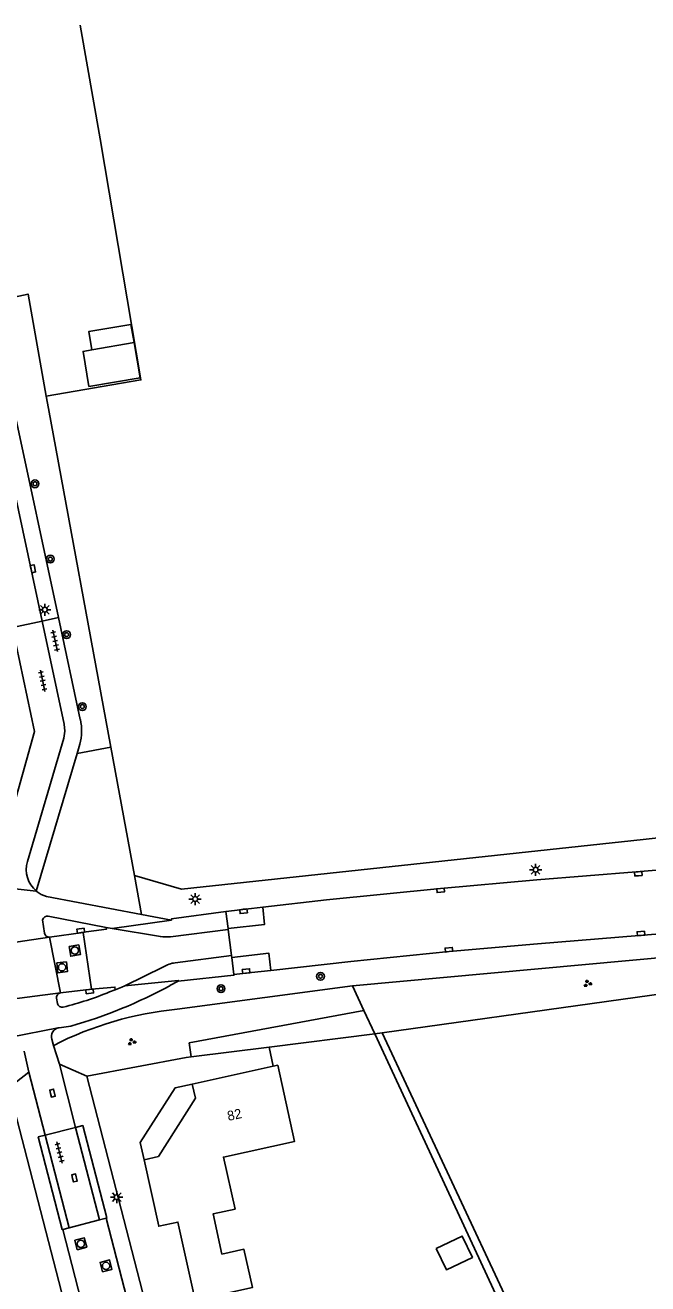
# Model space of a CAD drawing. Extents: x 137999 to 141000, y 397500 to 400501.
# Drawn here: x 138768.8 to 138832.8, y 400370.8 to 400500 of the extents above; entities that cross this region are included whole.
import ezdxf

# ---------------------------------------------------------------- set-up
doc = ezdxf.new("R2010")
doc.units = 0
for name, color, linetype in [('gg-afsc-draadraster', 7, 'Continuous'), ('gg-afsc-erfafscheiding', 7, 'Continuous'), ('gg-afsc-hekwerk', 7, 'Continuous'), ('gg-afsc-lijn draadraster', 7, 'Continuous'), ('gg-anno-huisnummerreeks BGT', 7, 'Continuous'), ('gg-bbg-bijgebouw', 7, 'Continuous'), ('gg-bbg-gedigitaliseerde bijgebouw', 7, 'Continuous'), ('gg-bbg-hoofdgebouw', 7, 'Continuous'), ('gg-bbg-luifel en loopbrug', 7, 'Continuous'), ('gg-bbg-onder overbouw', 7, 'Continuous'), ('gg-bbg-pand overbouw', 7, 'Continuous'), ('gg-knt-verharding', 7, 'Continuous'), ('gg-knt-verharding nz', 7, 'Continuous'), ('gt-grn-groengrens', 7, 'Continuous'), ('gt-grn-weggrens', 7, 'Continuous'), ('gt-symb-boom', 7, 'Continuous'), ('gt-symb-groenvak', 7, 'Continuous'), ('gt-symb-kolk', 7, 'Continuous'), ('gt-symb-lichtmast', 7, 'Continuous'), ('gt-symb-rioolschacht', 7, 'Continuous'), ('gt-symb-tegel verharding', 7, 'Continuous')]:
    doc.layers.add(name, color=color, linetype=linetype)

# ---------------------------------------------------------------- blocks, each defined once
blk = doc.blocks.new('gt0-KOLK')
at = {"layer": 'gt-symb-kolk'}
blk.add_lwpolyline([(0, 0), (0.37, 0), (0.37, 0.4), (-0.38, 0.4), (-0.38, 0), (0, 0)], dxfattribs=at)
blk = doc.blocks.new('gt0-BOOM')
at = {"layer": 'gt-symb-boom'}
for radius in [0.4, 0.2]:
    blk.add_circle((0, 0), radius, dxfattribs=at)
blk = doc.blocks.new('gt0-LMAST')
at = {"layer": 'gt-symb-lichtmast'}
for p, q in [((-0.18, 0.17), (-0.45, 0.44)), ((0, 0.25), (0, 0.62)), ((0.17, 0.17), (0.44, 0.44)), ((-0.25, 0), (-0.63, 0)), ((-0.18, -0.18), (-0.45, -0.45)), ((0, -0.25), (0, -0.63)), ((0.44, -0.45), (0.17, -0.18)), ((0.25, 0), (0.62, 0))]:
    blk.add_line(p, q, dxfattribs=at)
blk.add_circle((0, 0), 0.25, dxfattribs=at)
blk = doc.blocks.new('gt0-TEG1')
at = {"layer": 'gt-symb-tegel verharding'}
for p, q in [((-1.13, 0), (1.12, 0)), ((-0.9, -0.25), (-0.9, 0.25)), ((-0.45, -0.25), (-0.45, 0.25)), ((0, -0.25), (0, 0.25)), ((0.45, -0.25), (0.45, 0.25)), ((0.9, -0.25), (0.9, 0.25))]:
    blk.add_line(p, q, dxfattribs=at)
blk = doc.blocks.new('gt0-RS')
at = {"layer": 'gt-symb-rioolschacht'}
blk.add_lwpolyline([(-0.5, -0.5), (0.5, -0.5), (0.5, 0.5), (-0.5, 0.5)], close=True, dxfattribs=at)
blk.add_circle((0, 0), 0.375, dxfattribs=at)
blk = doc.blocks.new('gt0-GRVAK')
at = {"layer": 'gt-symb-groenvak'}
for p, q in [((-0.11, 0.19), (-0.23, 0.24)), ((-0.18, 0.15), (0.09, 0.15)), ((-0.09, 0.21), (-0.16, 0.32)), ((-0.05, 0.21), (-0.05, 0.39)), ((0, 0.21), (0.06, 0.32)), ((0.02, 0.19), (0.13, 0.24)), ((0.26, -0.05), (0.2, 0.06)), ((0.31, -0.05), (0.31, 0.13)), ((0.35, -0.05), (0.41, 0.06)), ((-0.24, -0.23), (-0.36, -0.18)), ((-0.32, -0.26), (-0.05, -0.26)), ((-0.23, -0.21), (-0.29, -0.09)), ((-0.18, -0.2), (-0.18, -0.02)), ((-0.14, -0.21), (-0.07, -0.09)), ((-0.12, -0.23), (0, -0.18)), ((0.24, -0.07), (0.12, -0.02)), ((0.17, -0.11), (0.44, -0.11)), ((0.37, -0.07), (0.49, -0.02))]:
    blk.add_line(p, q, dxfattribs=at)

msp = doc.modelspace()

# ---------------------------------------------------------------- linework, layer by layer
at = {"layer": 'gg-afsc-draadraster'}
for points in [[(138852.31, 400403.06), (138828.52, 400399.74), (138805.49, 400396.53)], [(138831.43, 400341.09), (138825.73, 400353.28), (138805.49, 400396.53)]]:
    msp.add_lwpolyline(points, dxfattribs=at)
at = {"layer": 'gg-afsc-erfafscheiding'}
for p, q in [((138793.89, 400395.06), (138804.72, 400396.42)), ((138804.72, 400396.42), (138812.13, 400380.52)), ((138785.87, 400394.06), (138793.89, 400395.06)), ((138793.89, 400395.06), (138794.28, 400393.11)), ((138812.13, 400380.52), (138834.8, 400331.78))]:
    msp.add_line(p, q, dxfattribs=at)
for points in [[(138770.98, 400461.91), (138769.12, 400472.38), (138761.12, 400470.68)], [(138775.15, 400392.07), (138785.36, 400393.99), (138785.87, 400394.06)]]:
    msp.add_lwpolyline(points, dxfattribs=at)
at = {"layer": 'gg-afsc-hekwerk'}
msp.add_lwpolyline([(138774.47, 400500), (138776.52, 400488.32), (138780.71, 400463.58), (138770.98, 400461.91)], dxfattribs=at)
msp.add_lwpolyline([(138774.47, 400500), (138776.52, 400488.32), (138780.71, 400463.58), (138770.98, 400461.91)], dxfattribs=at)
at = {"layer": 'gg-afsc-lijn draadraster'}
for points in [[(138852.31, 400403.06), (138828.52, 400399.74), (138805.49, 400396.53)], [(138831.43, 400341.09), (138825.73, 400353.28), (138805.49, 400396.53)]]:
    msp.add_lwpolyline(points, dxfattribs=at)
at = {"layer": 'gg-bbg-bijgebouw'}
msp.add_lwpolyline([(138811.04, 400374.39), (138812.08, 400372.2), (138814.75, 400373.48), (138813.71, 400375.66), (138811.04, 400374.39)], dxfattribs=at)
at = {"layer": 'gg-bbg-gedigitaliseerde bijgebouw'}
msp.add_line((138780, 400467.4), (138775.67, 400466.66), dxfattribs=at)
msp.add_lwpolyline([(138775.67, 400466.66), (138774.76, 400466.51), (138775.37, 400462.9), (138780.61, 400463.79), (138780, 400467.4)], dxfattribs=at)
at = {"layer": 'gg-bbg-hoofdgebouw'}
msp.add_line((138785.96, 400391.26), (138794.28, 400393.11), dxfattribs=at)
msp.add_lwpolyline([(138781.03, 400383.5), (138782.54, 400376.67), (138784.5, 400377.11), (138786.29, 400369.07), (138792.15, 400370.38), (138791.28, 400374.31), (138789.03, 400373.82), (138788.12, 400377.94), (138790.37, 400378.43), (138789.18, 400383.77), (138796.49, 400385.39), (138794.76, 400393.21), (138794.28, 400393.11)], dxfattribs=at)
at = {"layer": 'gg-bbg-luifel en loopbrug'}
msp.add_lwpolyline([(138780, 400467.4), (138779.68, 400469.27), (138775.35, 400468.54), (138775.67, 400466.66)], dxfattribs=at)
at = {"layer": 'gg-bbg-onder overbouw'}
msp.add_lwpolyline([(138781.03, 400383.5), (138782.5, 400383.83), (138786.3, 400389.81), (138785.96, 400391.26)], dxfattribs=at)
at = {"layer": 'gg-bbg-pand overbouw'}
msp.add_lwpolyline([(138785.96, 400391.26), (138784.21, 400390.87), (138780.63, 400385.29), (138781.03, 400383.5)], dxfattribs=at)
at = {"layer": 'gg-knt-verharding'}
for p, q in [((138766.11, 400459.52), (138770.56, 400438.8)), ((138772.24, 400439.17), (138767.75, 400460.13)), ((138770.56, 400438.8), (138767.51, 400438.17)), ((138770.56, 400438.8), (138772.83, 400428.23)), ((138774.48, 400428.7), (138772.24, 400439.17)), ((138769.79, 400427.48), (138767.51, 400438.17)), ((138769.79, 400427.48), (138765.73, 400413.04)), ((138774.15, 400425.23), (138774.43, 400426.18)), ((138769.96, 400411.08), (138774.15, 400425.23)), ((138831.57, 400413.05), (138839.2, 400413.68)), ((138789.43, 400408.99), (138792.05, 400409.31)), ((138793.21, 400409.45), (138792.05, 400409.31)), ((138770.6, 400408.14), (138770.8, 400406.78)), ((138777.12, 400407.36), (138771.19, 400408.52)), ((138783.85, 400408.11), (138777.74, 400407.25)), ((138780.76, 400408.69), (138783.85, 400408.11)), ((138789.43, 400408.99), (138789.65, 400407.23)), ((138831.88, 400406.52), (138852.07, 400408.19)), ((138771.33, 400406.36), (138774.77, 400406.84)), ((138774.77, 400406.84), (138775.64, 400401.02)), ((138777.74, 400407.25), (138777.12, 400407.36)), ((138789.65, 400407.23), (138789.66, 400407.15)), ((138789.66, 400407.15), (138790, 400404.46)), ((138771.31, 400406.36), (138766.2, 400405.59)), ((138771.33, 400406.36), (138771.31, 400406.36)), ((138790, 400404.46), (138790.03, 400404.27)), ((138790.03, 400404.27), (138790.25, 400402.54)), ((138790.25, 400402.54), (138792.07, 400402.73)), ((138794.04, 400402.95), (138792.07, 400402.73)), ((138783.69, 400401.38), (138784.54, 400401.83)), ((138766.4, 400399.86), (138772.44, 400400.65)), ((138772.04, 400400.08), (138772.14, 400399.55)), ((138775.64, 400401.02), (138772.44, 400400.65)), ((138777.49, 400400.73), (138778.06, 400400.96)), ((138772.31, 400397.06), (138772.21, 400397.04)), ((138772.31, 400397.06), (138773.51, 400397.22)), ((138771.74, 400395.25), (138771.55, 400395.88)), ((138772.33, 400393.31), (138771.74, 400395.25)), ((138768.7, 400394.66), (138769.18, 400392.49)), ((138769.18, 400392.49), (138767.14, 400390.88)), ((138775.15, 400392.07), (138772.33, 400393.31)), ((138775.15, 400392.07), (138787.59, 400343.91)), ((138767.14, 400390.88), (138780.66, 400338.7)), ((138770.87, 400386.03), (138773.99, 400386.83)), ((138773.33, 400376.5), (138770.87, 400386.03)), ((138776.45, 400377.32), (138773.99, 400386.83)), ((138776.45, 400377.32), (138773.33, 400376.5)), ((138777.12, 400377.52), (138776.45, 400377.32)), ((138772.68, 400376.33), (138773.33, 400376.5)), ((138772.68, 400376.33), (138782.34, 400339.1))]:
    msp.add_line(p, q, dxfattribs=at)
for points in [[(138772.83, 400428.23), (138772.88, 400427.51), (138772.79, 400426.78), (138769.05, 400414.12)], [(138831.57, 400413.05), (138821.36, 400412.24), (138811.46, 400411.36), (138799.75, 400410.19), (138793.21, 400409.45)], [(138780.76, 400408.69), (138771, 400410.52), (138770.46, 400410.75), (138769.96, 400411.08)], [(138783.85, 400408.11), (138783.84, 400408.23), (138789.43, 400408.99)], [(138777.12, 400407.36), (138777.17, 400407.19), (138774.55, 400406.83), (138774.77, 400406.84)], [(138831.88, 400406.52), (138821.45, 400405.67), (138812.36, 400404.87), (138802.27, 400403.86), (138794.04, 400402.95)], [(138778.06, 400400.96), (138778.74, 400401.23), (138779.05, 400401.37)], [(138779.05, 400401.37), (138784.53, 400401.91), (138784.54, 400401.83)], [(138784.54, 400401.83), (138790.26, 400402.45), (138790.25, 400402.54)], [(138775.64, 400401.02), (138778.04, 400401.24), (138778.06, 400400.96)], [(138770.87, 400386.03), (138770.15, 400385.84), (138772.6, 400376.35), (138772.68, 400376.33)], [(138773.99, 400386.83), (138774.73, 400387.01), (138777.21, 400377.53), (138777.12, 400377.52)], [(138777.12, 400377.52), (138783.78, 400351.81), (138787.06, 400338.65), (138787.24, 400337.16), (138787.33, 400335.67), (138787.33, 400334.43), (138787.24, 400331.54)]]:
    msp.add_lwpolyline(points, dxfattribs=at)
for centre, radius, start, end in [((138769.18, 400427.56), 5.43, 345.3098, 12.0915), ((138771.82, 400413.3), 2.89, 163.4495, 230.0664), ((138771.12, 400407.99), 0.538, 82.1668, 163.9492), ((138771.31, 400406.88), 0.519, 191.4455, 271.7693), ((138759.52, 400446.01), 50.76, 285.9939, 298.4349), ((138772.54, 400400.15), 0.509, 102.0034, 187.633), ((138763.8, 400434.3), 36.25, 284.2557, 292.1879), ((138772.62, 400399.65), 0.492, 191.6168, 282.1844), ((138772.44, 400396.14), 0.931, 104.1866, 195.9301)]:
    msp.add_arc(centre, radius, start, end, dxfattribs=at)
at = {"layer": 'gg-knt-verharding nz'}
for p, q in [((138777.74, 400407.25), (138782.7, 400406.42)), ((138783.74, 400406.4), (138789.66, 400407.15)), ((138784.22, 400403.72), (138790, 400404.46)), ((138779.05, 400401.37), (138783.01, 400403.3))]:
    msp.add_line(p, q, dxfattribs=at)
for points in [[(138789.65, 400407.23), (138793.41, 400407.66), (138793.21, 400409.45)], [(138790.03, 400404.27), (138793.84, 400404.73), (138794.04, 400402.95)]]:
    msp.add_lwpolyline(points, dxfattribs=at)
for centre, radius, start, end in [((138783.29, 400411.28), 4.9, 262.9993, 275.248), ((138784.59, 400400.71), 3.04, 96.995, 121.2931)]:
    msp.add_arc(centre, radius, start, end, dxfattribs=at)
at = {"layer": 'gt-grn-groengrens'}
for p, q in [((138770.98, 400461.91), (138771.21, 400460.65)), ((138771.21, 400460.65), (138777.62, 400425.87)), ((138777.62, 400425.87), (138774.15, 400425.23)), ((138777.62, 400425.87), (138780.05, 400412.68)), ((138832.3, 400416.4), (138842.31, 400417.48)), ((138780.76, 400408.69), (138780.05, 400412.68)), ((138802.43, 400401.35), (138852.18, 400405.92)), ((138784.44, 400398.96), (138802.43, 400401.35)), ((138803.6, 400398.83), (138802.43, 400401.35)), ((138804.72, 400396.42), (138803.6, 400398.83)), ((138805.49, 400396.53), (138804.72, 400396.42))]:
    msp.add_line(p, q, dxfattribs=at)
for points in [[(138780.05, 400412.68), (138784.86, 400411.3), (138832.3, 400416.4)], [(138785.87, 400394.06), (138785.66, 400395.49), (138803.6, 400398.83)]]:
    msp.add_lwpolyline(points, dxfattribs=at)
msp.add_arc((138787.85, 400363.67), 35.45, 95.5211, 117.0218, dxfattribs=at)
at = {"layer": 'gt-grn-weggrens'}
for p, q in [((138772.24, 400439.17), (138770.56, 400438.8)), ((138769.96, 400411.08), (138765.32, 400411.58)), ((138772.44, 400400.65), (138771.31, 400406.36)), ((138772.21, 400397.04), (138767.32, 400396.08)), ((138769.18, 400392.49), (138770.87, 400386.03)), ((138772.33, 400393.31), (138773.99, 400386.83))]:
    msp.add_line(p, q, dxfattribs=at)

# ---------------------------------------------------------------- block references
at = {"layer": 'gt-symb-boom'}
for p in [(138769.82, 400452.91), (138771.4, 400445.18), (138773.07, 400437.42), (138774.69, 400430.03), (138799.15, 400402.34), (138788.93, 400401.07)]:
    msp.add_blockref('gt0-BOOM', p, dxfattribs=at)
at = {"layer": 'gt-symb-groenvak'}
for p in [(138826.57, 400401.6), (138779.75, 400395.61)]:
    msp.add_blockref('gt0-GRVAK', p, dxfattribs=at)
at = {"layer": 'gt-symb-kolk'}
for p, rotation in [((138769.42, 400444.14), -77.70114483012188), ((138831.81, 400412.67), 4.012171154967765), ((138811.46, 400411.36), -174.89375827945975), ((138791.22, 400409.22), -173.57125224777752), ((138774.55, 400406.83), 7.941799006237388), ((138832.09, 400406.54), 4.99208116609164), ((138812.36, 400404.87), 5.739098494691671), ((138791.54, 400402.67), 6.200970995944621), ((138775.41, 400400.99), -173.38444843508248), ((138771.43, 400390.29), -76.11658196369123), ((138773.69, 400381.58), -75.9915565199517)]:
    msp.add_blockref('gt0-KOLK', p, dxfattribs=dict(at, rotation=rotation))
at = {"layer": 'gt-symb-lichtmast'}
for p in [(138770.84, 400439.98), (138821.25, 400413.28), (138786.27, 400410.27), (138778.22, 400379.66)]:
    msp.add_blockref('gt0-LMAST', p, dxfattribs=at)
at = {"layer": 'gt-symb-rioolschacht'}
for p, rotation in [((138773.91, 400404.98), -80.15137761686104), ((138772.6, 400403.26), -83.96999119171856), ((138774.53, 400374.87), 14.536509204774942), ((138777.12, 400372.6), 14.536509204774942)]:
    msp.add_blockref('gt0-RS', p, dxfattribs=dict(at, rotation=rotation))
at = {"layer": 'gt-symb-tegel verharding'}
for p, rotation in [((138771.89, 400436.77), -77.8252488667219), ((138770.61, 400432.68), -77.88123966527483), ((138772.35, 400384.24), -75.46349079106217)]:
    msp.add_blockref('gt0-TEG1', p, dxfattribs=dict(at, rotation=rotation))

# ---------------------------------------------------------------- texts
at = {"layer": 'gg-anno-huisnummerreeks BGT'}
msp.add_text('82', height=1, rotation=12.5, dxfattribs=at).set_placement((138789.69, 400387.48))

doc.saveas('drawing.dxf')
